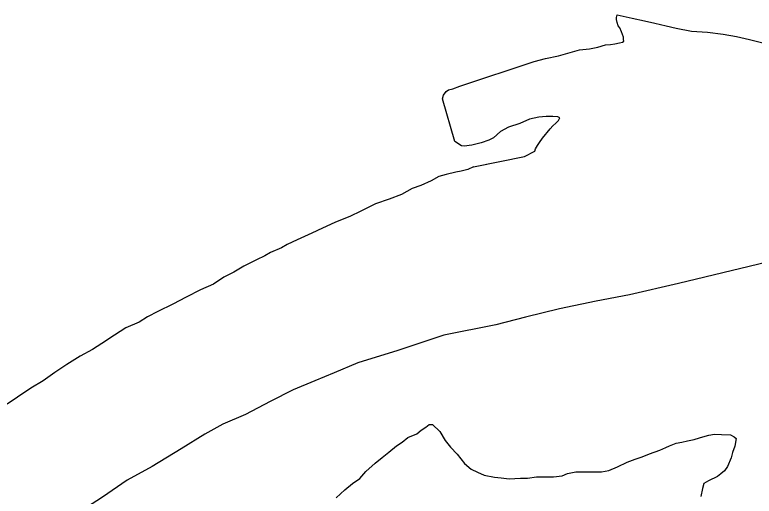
# Model space of a CAD drawing. Extents: x -939622 to -934245, y 1383184 to 1385301.
# Drawn here: x -936439.857 to -936435.576, y 1384617.455 to 1384620.241 of the extents above; entities that cross this region are included whole.
import ezdxf

# ---------------------------------------------------------------- set-up
doc = ezdxf.new("R2010")
doc.units = 0
doc.layers.add('Level 2', color=7, linetype='Continuous')
doc.layers.add('Level 9', color=7, linetype='Continuous')

msp = doc.modelspace()

# ---------------------------------------------------------------- linework, layer by layer
at = {"layer": 'Level 2'}
for points in [[(-936435.0432, 1384618.9194), (-936436.0139, 1384618.6864), (-936436.2977, 1384618.621), (-936436.4919, 1384618.5834), (-936436.704, 1384618.5396), (-936436.9011, 1384618.49), (-936437.0713, 1384618.4466), (-936437.3731, 1384618.3871), (-936437.6387, 1384618.2978), (-936437.8716, 1384618.2269), (-936438.0087, 1384618.1687), (-936438.1191, 1384618.1228), (-936438.2444, 1384618.0708), (-936438.3785, 1384618.0036), (-936438.5215, 1384617.9274)], [(-936435.0432, 1384618.9194), (-936436.0139, 1384618.6864), (-936436.2977, 1384618.621), (-936436.4919, 1384618.5834), (-936436.704, 1384618.5396), (-936436.9011, 1384618.49), (-936437.0713, 1384618.4466), (-936437.3731, 1384618.3871), (-936437.6387, 1384618.2978), (-936437.8716, 1384618.2269), (-936438.0087, 1384618.1687), (-936438.1191, 1384618.1228), (-936438.2444, 1384618.0708), (-936438.3785, 1384618.0036), (-936438.5215, 1384617.9274)], [(-936438.5215, 1384617.9274), (-936438.6528, 1384617.8723), (-936438.7571, 1384617.8144), (-936438.894, 1384617.7293), (-936439.0608, 1384617.6259), (-936439.2068, 1384617.5466), (-936439.3497, 1384617.4494), (-936439.442, 1384617.3886), (-936439.7364, 1384617.1581), (-936439.9358, 1384617.0214)], [(-936438.5215, 1384617.9274), (-936438.6528, 1384617.8723), (-936438.7571, 1384617.8144), (-936438.894, 1384617.7293), (-936439.0608, 1384617.6259), (-936439.2068, 1384617.5466), (-936439.3497, 1384617.4494), (-936439.442, 1384617.3886), (-936439.7364, 1384617.1581), (-936439.9358, 1384617.0214)]]:
    msp.add_lwpolyline(points, dxfattribs=at)
at = {"layer": 'Level 9'}
for points in [[(-936437.2012, 1384619.3609), (-936436.9054, 1384619.4204), (-936436.8458, 1384619.4509), (-936436.8429, 1384619.4659), (-936436.8311, 1384619.484), (-936436.8193, 1384619.5021), (-936436.8015, 1384619.5263), (-936436.7837, 1384619.5474), (-936436.7748, 1384619.5595), (-936436.757, 1384619.5807), (-936436.7422, 1384619.5988), (-936436.7244, 1384619.6139), (-936436.7095, 1384619.6291), (-936436.7007, 1384619.6441), (-936436.7127, 1384619.65), (-936436.7426, 1384619.6528), (-936436.7815, 1384619.6525), (-936436.8234, 1384619.6491), (-936436.8772, 1384619.6367), (-936436.9338, 1384619.6122), (-936436.9995, 1384619.5907), (-936437.0442, 1384619.5663), (-936437.0858, 1384619.5299), (-936437.1126, 1384619.5147), (-936437.1574, 1384619.4993), (-936437.2111, 1384619.4869), (-936437.256, 1384619.4805), (-936437.271, 1384619.4834), (-936437.31, 1384619.5071), (-936437.3808, 1384619.7556), (-936437.375, 1384619.7767), (-936437.3602, 1384619.7978), (-936437.3453, 1384619.8069), (-936437.3214, 1384619.8131), (-936437.2796, 1384619.8285), (-936436.8499, 1384619.9701), (-936436.7842, 1384619.9886), (-936436.7095, 1384620.0042), (-936436.6408, 1384620.0228), (-936436.5871, 1384620.0383), (-936436.5303, 1384620.0447), (-936436.4825, 1384620.0541), (-936436.4377, 1384620.0665), (-936436.4078, 1384620.0697), (-936436.3839, 1384620.0729), (-936436.357, 1384620.0792), (-936436.339, 1384620.0823), (-936436.3301, 1384620.0884), (-936436.3332, 1384620.0974), (-936436.3333, 1384620.1124), (-936436.3455, 1384620.1423), (-936436.3547, 1384620.1662), (-936436.3637, 1384620.1781), (-936436.3699, 1384620.1961), (-936436.373, 1384620.2141), (-936436.3731, 1384620.2261), (-936436.3702, 1384620.2411), (-936436.2833, 1384620.2208), (-936436.2113, 1384620.2064), (-936436.1514, 1384620.1919), (-936436.0854, 1384620.1774), (-936436.0285, 1384620.1629), (-936435.9386, 1384620.1456), (-936435.8458, 1384620.1404), (-936435.7559, 1384620.1291), (-936435.678, 1384620.1148), (-936435.603, 1384620.0974), (-936435.4951, 1384620.0712)], [(-936437.192, 1384619.3628), (-936436.9054, 1384619.4204), (-936436.8458, 1384619.4509), (-936436.8429, 1384619.4659), (-936436.8311, 1384619.484), (-936436.8193, 1384619.5021), (-936436.8015, 1384619.5263), (-936436.7837, 1384619.5474), (-936436.7748, 1384619.5595), (-936436.757, 1384619.5807), (-936436.7422, 1384619.5988), (-936436.7244, 1384619.6139), (-936436.7095, 1384619.6291), (-936436.7007, 1384619.6441), (-936436.7127, 1384619.65), (-936436.7426, 1384619.6528), (-936436.7815, 1384619.6525), (-936436.8234, 1384619.6491), (-936436.8772, 1384619.6367), (-936436.9338, 1384619.6122), (-936436.9995, 1384619.5907), (-936437.0442, 1384619.5663), (-936437.0858, 1384619.5299), (-936437.1126, 1384619.5147), (-936437.1574, 1384619.4993), (-936437.2111, 1384619.4869), (-936437.256, 1384619.4805), (-936437.271, 1384619.4834), (-936437.31, 1384619.5071), (-936437.3808, 1384619.7556), (-936437.375, 1384619.7767), (-936437.3602, 1384619.7978), (-936437.3453, 1384619.8069), (-936437.3214, 1384619.8131), (-936437.2796, 1384619.8285), (-936436.8499, 1384619.9701), (-936436.7842, 1384619.9886), (-936436.7095, 1384620.0042), (-936436.6408, 1384620.0228), (-936436.5871, 1384620.0383), (-936436.5303, 1384620.0447), (-936436.4825, 1384620.0541), (-936436.4377, 1384620.0665), (-936436.4078, 1384620.0697), (-936436.3839, 1384620.0729), (-936436.357, 1384620.0792), (-936436.339, 1384620.0823), (-936436.3301, 1384620.0884), (-936436.3332, 1384620.0974), (-936436.3333, 1384620.1124), (-936436.3455, 1384620.1423), (-936436.3547, 1384620.1662), (-936436.3637, 1384620.1781), (-936436.3699, 1384620.1961), (-936436.373, 1384620.2141), (-936436.3731, 1384620.2261), (-936436.3702, 1384620.2411), (-936436.2833, 1384620.2208), (-936436.2113, 1384620.2064), (-936436.1514, 1384620.1919), (-936436.0854, 1384620.1774), (-936436.0285, 1384620.1629), (-936435.9386, 1384620.1456), (-936435.8458, 1384620.1404), (-936435.7559, 1384620.1291), (-936435.678, 1384620.1148), (-936435.603, 1384620.0974), (-936435.4951, 1384620.0712)], [(-936437.2012, 1384619.3609), (-936437.234, 1384619.3456), (-936437.2728, 1384619.3363), (-936437.3027, 1384619.3301), (-936437.3594, 1384619.3176), (-936437.4012, 1384619.3052), (-936437.4459, 1384619.2809), (-936437.5056, 1384619.2534), (-936437.5563, 1384619.2349), (-936437.6189, 1384619.2014), (-936437.6905, 1384619.1738), (-936437.768, 1384619.1462), (-936437.8187, 1384619.1217), (-936437.8575, 1384619.1034), (-936437.9141, 1384619.0759), (-936438.0036, 1384619.0392), (-936438.0752, 1384619.0056), (-936438.1378, 1384618.978), (-936438.2213, 1384618.9383), (-936438.2809, 1384618.9108), (-936438.3137, 1384618.8926), (-936438.3763, 1384618.865), (-936438.4091, 1384618.8468), (-936438.4567, 1384618.8224), (-936438.5313, 1384618.7857), (-936438.5879, 1384618.7522), (-936438.6475, 1384618.7217), (-936438.707, 1384618.6822), (-936438.7816, 1384618.6486), (-936438.865, 1384618.6059), (-936438.9425, 1384618.5663), (-936439.0289, 1384618.5235), (-936439.0885, 1384618.493), (-936439.1362, 1384618.4626), (-936439.2137, 1384618.429), (-936439.2792, 1384618.3864), (-936439.3537, 1384618.3378), (-936439.4073, 1384618.3043), (-936439.4788, 1384618.2647), (-936439.5562, 1384618.2161), (-936439.6246, 1384618.1705), (-936439.6931, 1384618.1219), (-936439.7646, 1384618.0793), (-936439.842, 1384618.0276), (-936439.9015, 1384617.9881)], [(-936437.2012, 1384619.3609), (-936437.234, 1384619.3456), (-936437.2728, 1384619.3363), (-936437.3027, 1384619.3301), (-936437.3594, 1384619.3176), (-936437.4012, 1384619.3052), (-936437.4459, 1384619.2809), (-936437.5056, 1384619.2534), (-936437.5563, 1384619.2349), (-936437.6189, 1384619.2014), (-936437.6905, 1384619.1738), (-936437.768, 1384619.1462), (-936437.8187, 1384619.1217), (-936437.8575, 1384619.1034), (-936437.9141, 1384619.0759), (-936438.0036, 1384619.0392), (-936438.0752, 1384619.0056), (-936438.1378, 1384618.978), (-936438.2213, 1384618.9383), (-936438.2809, 1384618.9108), (-936438.3137, 1384618.8926), (-936438.3763, 1384618.865), (-936438.4091, 1384618.8468), (-936438.4567, 1384618.8224), (-936438.5313, 1384618.7857), (-936438.5879, 1384618.7522), (-936438.6475, 1384618.7217), (-936438.707, 1384618.6822), (-936438.7816, 1384618.6486), (-936438.865, 1384618.6059), (-936438.9425, 1384618.5663), (-936439.0289, 1384618.5235), (-936439.0885, 1384618.493), (-936439.1362, 1384618.4626), (-936439.2137, 1384618.429), (-936439.2792, 1384618.3864), (-936439.3537, 1384618.3378), (-936439.4073, 1384618.3043), (-936439.4788, 1384618.2647), (-936439.5562, 1384618.2161), (-936439.6246, 1384618.1705), (-936439.6931, 1384618.1219), (-936439.7646, 1384618.0793), (-936439.842, 1384618.0276), (-936439.9015, 1384617.9881)], [(-936437.9971, 1384617.4455), (-936437.9466, 1384617.491), (-936437.902, 1384617.5273), (-936437.8603, 1384617.5577), (-936437.8247, 1384617.597), (-936437.7712, 1384617.6455), (-936437.7296, 1384617.6788), (-936437.6909, 1384617.7092), (-936437.6463, 1384617.7455), (-936437.6136, 1384617.7668), (-936437.5809, 1384617.7941), (-936437.5302, 1384617.8155), (-936437.5034, 1384617.8368), (-936437.4766, 1384617.855), (-936437.4588, 1384617.8701), (-936437.4379, 1384617.8703), (-936437.3956, 1384617.8286), (-936437.3653, 1384617.7779), (-936437.3351, 1384617.7391), (-936437.2959, 1384617.6974), (-936437.2535, 1384617.6437), (-936437.2144, 1384617.611), (-936437.1783, 1384617.5933), (-936437.1393, 1384617.5756), (-936437.0794, 1384617.5641), (-936437.0404, 1384617.5614), (-936436.9955, 1384617.5558), (-936436.9297, 1384617.5593), (-936436.8878, 1384617.5597), (-936436.837, 1384617.5661), (-936436.7801, 1384617.5666), (-936436.7383, 1384617.5669), (-936436.6874, 1384617.5733), (-936436.6576, 1384617.5856), (-936436.6098, 1384617.595), (-936436.5589, 1384617.5954), (-936436.5021, 1384617.5959), (-936436.4602, 1384617.5962), (-936436.4183, 1384617.6026), (-936436.3676, 1384617.624), (-936436.311, 1384617.6515), (-936436.2663, 1384617.6698), (-936436.2245, 1384617.6822), (-936436.1827, 1384617.7005), (-936436.123, 1384617.722), (-936436.0872, 1384617.7373), (-936436.0664, 1384617.7465), (-936436.0276, 1384617.7618), (-936435.9947, 1384617.7681), (-936435.9619, 1384617.7744), (-936435.923, 1384617.7837), (-936435.8932, 1384617.793), (-936435.8603, 1384617.8022), (-936435.8394, 1384617.8084), (-936435.8066, 1384617.8147), (-936435.7647, 1384617.812), (-936435.7138, 1384617.8094), (-936435.6927, 1384617.7976), (-936435.6807, 1384617.7887), (-936435.6893, 1384617.7436), (-936435.701, 1384617.7075), (-936435.7097, 1384617.6774), (-936435.7303, 1384617.6262), (-936435.748, 1384617.6021), (-936435.7689, 1384617.5839), (-936435.7897, 1384617.5687), (-936435.8404, 1384617.5443), (-936435.8672, 1384617.5291), (-936435.8759, 1384617.499), (-936435.8845, 1384617.4539)], [(-936437.9971, 1384617.4455), (-936437.9466, 1384617.491), (-936437.902, 1384617.5273), (-936437.8603, 1384617.5577), (-936437.8247, 1384617.597), (-936437.7712, 1384617.6455), (-936437.7296, 1384617.6788), (-936437.6909, 1384617.7092), (-936437.6463, 1384617.7455), (-936437.6136, 1384617.7668), (-936437.5809, 1384617.7941), (-936437.5302, 1384617.8155), (-936437.5034, 1384617.8368), (-936437.4766, 1384617.855), (-936437.4588, 1384617.8701), (-936437.4379, 1384617.8703), (-936437.3956, 1384617.8286), (-936437.3653, 1384617.7779), (-936437.3351, 1384617.7391), (-936437.2959, 1384617.6974), (-936437.2535, 1384617.6437), (-936437.2144, 1384617.611), (-936437.1783, 1384617.5933), (-936437.1393, 1384617.5756), (-936437.0794, 1384617.5641), (-936437.0404, 1384617.5614), (-936436.9955, 1384617.5558), (-936436.9297, 1384617.5593), (-936436.8878, 1384617.5597), (-936436.837, 1384617.5661), (-936436.7801, 1384617.5666), (-936436.7383, 1384617.5669), (-936436.6874, 1384617.5733), (-936436.6576, 1384617.5856), (-936436.6098, 1384617.595), (-936436.5589, 1384617.5954), (-936436.5021, 1384617.5959), (-936436.4602, 1384617.5962), (-936436.4183, 1384617.6026), (-936436.3676, 1384617.624), (-936436.311, 1384617.6515), (-936436.2663, 1384617.6698), (-936436.2245, 1384617.6822), (-936436.1827, 1384617.7005), (-936436.123, 1384617.722), (-936436.0872, 1384617.7373), (-936436.0664, 1384617.7465), (-936436.0276, 1384617.7618), (-936435.9947, 1384617.7681), (-936435.9619, 1384617.7744), (-936435.923, 1384617.7837), (-936435.8932, 1384617.793), (-936435.8603, 1384617.8022), (-936435.8394, 1384617.8084), (-936435.8066, 1384617.8147), (-936435.7647, 1384617.812), (-936435.7138, 1384617.8094), (-936435.6927, 1384617.7976), (-936435.6807, 1384617.7887), (-936435.6893, 1384617.7436), (-936435.701, 1384617.7075), (-936435.7097, 1384617.6774), (-936435.7303, 1384617.6262), (-936435.748, 1384617.6021), (-936435.7689, 1384617.5839), (-936435.7897, 1384617.5687), (-936435.8404, 1384617.5443), (-936435.8672, 1384617.5291), (-936435.8759, 1384617.499), (-936435.8845, 1384617.4539)]]:
    msp.add_lwpolyline(points, dxfattribs=at)

doc.saveas('drawing.dxf')
